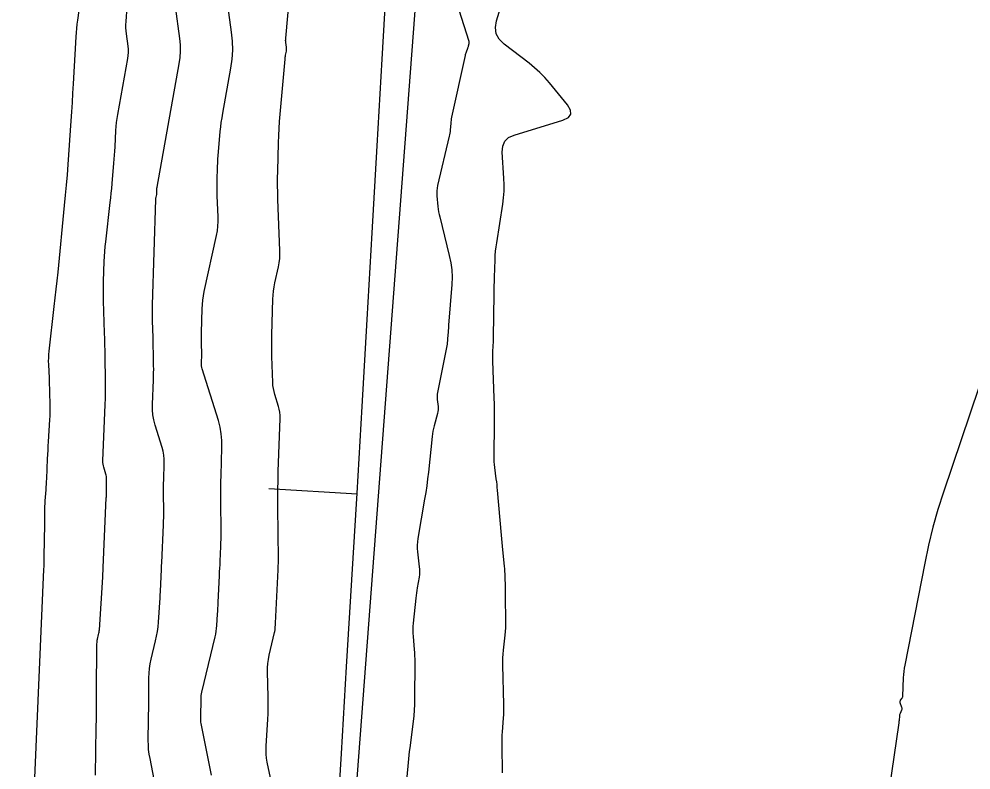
# Model space of a CAD drawing. Extents: x 1768942 to 1774819, y 723037 to 732099.
# Drawn here: x 1770545.5 to 1770610.2, y 730771 to 730822.1 of the extents above; entities that cross this region are included whole.
import ezdxf

# ---------------------------------------------------------------- set-up
doc = ezdxf.new("R2010")
doc.units = 0
doc.layers.add('R_Contours', color=7, linetype='Continuous')
doc.layers.add('R_Horz Alg', color=7, linetype='Continuous')

msp = doc.modelspace()

# ---------------------------------------------------------------- linework, layer by layer
at = {"layer": 'R_Contours'}
for points in [[(1770558.595, 730770.642), (1770557.902, 730774.031), (1770557.882, 730774.14), (1770557.869, 730774.25), (1770557.862, 730774.361), (1770557.86, 730774.472), (1770557.867, 730774.917), (1770557.868, 730775.028), (1770557.869, 730775.139), (1770557.871, 730775.251), (1770557.872, 730775.362), (1770557.875, 730775.827), (1770557.879, 730775.941), (1770557.889, 730776.055), (1770557.906, 730776.167), (1770557.93, 730776.279), (1770558.826, 730780.041), (1770558.868, 730780.232), (1770558.901, 730780.425), (1770558.926, 730780.618), (1770558.943, 730780.813), (1770558.994, 730781.596), (1770559.007, 730781.791), (1770559.018, 730781.987), (1770559.029, 730782.183), (1770559.039, 730782.379), (1770559.127, 730784.21), (1770559.139, 730784.457), (1770559.151, 730784.705), (1770559.162, 730784.952), (1770559.173, 730785.199), (1770559.216, 730786.189), (1770559.226, 730786.436), (1770559.231, 730786.683), (1770559.234, 730786.931), (1770559.233, 730787.178), (1770559.21, 730789.279), (1770559.208, 730789.712), (1770559.211, 730790.144), (1770559.218, 730790.577), (1770559.231, 730791.009), (1770559.297, 730792.935), (1770559.294, 730793.398), (1770559.252, 730793.855), (1770559.171, 730794.307), (1770559.051, 730794.754), (1770557.951, 730798.269), (1770557.923, 730798.374), (1770557.905, 730798.48), (1770557.895, 730798.587), (1770557.895, 730798.696), (1770557.916, 730799.204), (1770557.918, 730799.277), (1770557.92, 730799.35), (1770557.92, 730799.423), (1770557.919, 730799.496), (1770557.914, 730799.788), (1770557.913, 730799.861), (1770557.911, 730799.934), (1770557.91, 730800.007), (1770557.908, 730800.08), (1770557.897, 730800.426), (1770557.896, 730800.508), (1770557.895, 730800.59), (1770557.896, 730800.672), (1770557.898, 730800.755), (1770557.947, 730802.366), (1770557.963, 730802.662), (1770557.992, 730802.955), (1770558.035, 730803.247), (1770558.092, 730803.537), (1770558.926, 730807.345), (1770558.984, 730807.66), (1770559.022, 730807.977), (1770559.04, 730808.295), (1770559.037, 730808.615), (1770558.98, 730810.043), (1770558.972, 730810.293), (1770558.968, 730810.542), (1770558.969, 730810.791), (1770558.974, 730811.041), (1770559.002, 730812.039), (1770559.011, 730812.288), (1770559.023, 730812.537), (1770559.04, 730812.786), (1770559.06, 730813.035), (1770559.183, 730814.416), (1770559.214, 730814.729), (1770559.252, 730815.04), (1770559.298, 730815.351), (1770559.35, 730815.661), (1770559.901, 730818.725), (1770559.987, 730819.339), (1770560.024, 730819.954), (1770560.013, 730820.57), (1770559.953, 730821.188), (1770559.408, 730825.207)], [(1770574.72, 730824.845), (1770576.08, 730820.558), (1770576.09, 730820.517), (1770576.094, 730820.475), (1770576.092, 730820.433), (1770576.084, 730820.391), (1770576.04, 730820.223), (1770576.028, 730820.181), (1770576.016, 730820.139), (1770576.002, 730820.098), (1770575.987, 730820.057), (1770575.894, 730819.811), (1770575.874, 730819.756), (1770575.856, 730819.7), (1770575.841, 730819.644), (1770575.827, 730819.587), (1770574.911, 730815.392), (1770574.889, 730815.285), (1770574.872, 730815.178), (1770574.858, 730815.07), (1770574.848, 730814.962), (1770574.815, 730814.527), (1770574.804, 730814.419), (1770574.79, 730814.311), (1770574.771, 730814.204), (1770574.748, 730814.097), (1770573.956, 730810.748), (1770573.922, 730810.572), (1770573.903, 730810.394), (1770573.898, 730810.216), (1770573.909, 730810.037), (1770573.982, 730809.317), (1770574.003, 730809.138), (1770574.031, 730808.96), (1770574.065, 730808.783), (1770574.105, 730808.607), (1770574.757, 730805.984), (1770574.858, 730805.496), (1770574.919, 730805.005), (1770574.94, 730804.511), (1770574.921, 730804.013), (1770574.708, 730801.253), (1770574.699, 730801.135), (1770574.69, 730801.017), (1770574.682, 730800.899), (1770574.674, 730800.781), (1770574.642, 730800.308), (1770574.632, 730800.19), (1770574.618, 730800.073), (1770574.601, 730799.956), (1770574.58, 730799.84), (1770573.959, 730796.666), (1770573.941, 730796.548), (1770573.931, 730796.43), (1770573.93, 730796.312), (1770573.939, 730796.193), (1770573.99, 730795.716), (1770573.997, 730795.598), (1770573.993, 730795.48), (1770573.978, 730795.363), (1770573.952, 730795.247), (1770573.719, 730794.398), (1770573.673, 730794.218), (1770573.635, 730794.035), (1770573.605, 730793.852), (1770573.582, 730793.667), (1770573.335, 730791.249), (1770573.283, 730790.785), (1770573.223, 730790.322), (1770573.155, 730789.86), (1770573.079, 730789.399), (1770572.614, 730786.724), (1770572.583, 730786.498), (1770572.569, 730786.272), (1770572.571, 730786.046), (1770572.59, 730785.819), (1770572.712, 730784.816), (1770572.727, 730784.636), (1770572.73, 730784.457), (1770572.72, 730784.278), (1770572.696, 730784.1), (1770572.578, 730783.386), (1770572.549, 730783.207), (1770572.524, 730783.028), (1770572.501, 730782.849), (1770572.481, 730782.669), (1770572.302, 730780.965), (1770572.284, 730780.743), (1770572.276, 730780.522), (1770572.279, 730780.3), (1770572.293, 730780.078), (1770572.367, 730779.191), (1770572.383, 730778.97), (1770572.394, 730778.748), (1770572.401, 730778.525), (1770572.402, 730778.303), (1770572.392, 730775.818), (1770572.385, 730775.433), (1770572.366, 730775.049), (1770572.334, 730774.666), (1770572.291, 730774.284), (1770572.06, 730772.483), (1770572.03, 730772.238), (1770572.002, 730771.992), (1770571.975, 730771.747), (1770571.951, 730771.501), (1770571.859, 730770.517)], [(1770550.699, 730770.633), (1770550.746, 730773.906), (1770550.754, 730774.475), (1770550.761, 730775.045), (1770550.767, 730775.614), (1770550.771, 730776.183), (1770550.796, 730779.572), (1770550.799, 730779.652), (1770550.806, 730779.733), (1770550.818, 730779.812), (1770550.835, 730779.891), (1770550.91, 730780.207), (1770550.927, 730780.286), (1770550.941, 730780.366), (1770550.951, 730780.446), (1770550.958, 730780.526), (1770551.191, 730784.096), (1770551.195, 730784.152), (1770551.198, 730784.208), (1770551.201, 730784.264), (1770551.204, 730784.321), (1770551.215, 730784.545), (1770551.218, 730784.602), (1770551.22, 730784.658), (1770551.223, 730784.714), (1770551.225, 730784.77), (1770551.432, 730789.493), (1770551.435, 730789.571), (1770551.437, 730789.65), (1770551.438, 730789.728), (1770551.437, 730789.807), (1770551.434, 730790.121), (1770551.434, 730790.199), (1770551.434, 730790.278), (1770551.435, 730790.356), (1770551.438, 730790.435), (1770551.45, 730790.784), (1770551.449, 730790.868), (1770551.441, 730790.951), (1770551.427, 730791.033), (1770551.405, 730791.114), (1770551.259, 730791.581), (1770551.231, 730791.686), (1770551.212, 730791.792), (1770551.203, 730791.9), (1770551.203, 730792.009), (1770551.361, 730795.843), (1770551.374, 730796.25), (1770551.382, 730796.657), (1770551.384, 730797.064), (1770551.38, 730797.472), (1770551.351, 730799.1), (1770551.343, 730799.508), (1770551.335, 730799.915), (1770551.324, 730800.322), (1770551.313, 730800.729), (1770551.25, 730802.911), (1770551.242, 730803.245), (1770551.24, 730803.58), (1770551.243, 730803.914), (1770551.25, 730804.249), (1770551.291, 730805.587), (1770551.305, 730805.922), (1770551.326, 730806.255), (1770551.354, 730806.589), (1770551.388, 730806.922), (1770551.694, 730809.583), (1770551.73, 730809.905), (1770551.764, 730810.228), (1770551.795, 730810.551), (1770551.825, 730810.874), (1770551.946, 730812.258), (1770551.969, 730812.535), (1770551.99, 730812.813), (1770552.008, 730813.091), (1770552.024, 730813.369), (1770552.081, 730814.481), (1770552.1, 730814.758), (1770552.127, 730815.035), (1770552.164, 730815.31), (1770552.209, 730815.585), (1770552.892, 730819.388), (1770552.921, 730819.595), (1770552.934, 730819.803), (1770552.93, 730820.012), (1770552.91, 730820.221), (1770552.797, 730821.056), (1770552.774, 730821.265), (1770552.762, 730821.475), (1770552.76, 730821.685), (1770552.77, 730821.895), (1770552.913, 730823.931)], [(1770578.376, 730770.804), (1770578.348, 730772.653), (1770578.347, 730772.887), (1770578.351, 730773.12), (1770578.36, 730773.353), (1770578.375, 730773.586), (1770578.444, 730774.518), (1770578.458, 730774.751), (1770578.466, 730774.985), (1770578.468, 730775.218), (1770578.465, 730775.452), (1770578.391, 730778.106), (1770578.389, 730778.363), (1770578.396, 730778.619), (1770578.412, 730778.874), (1770578.437, 730779.129), (1770578.556, 730780.149), (1770578.582, 730780.404), (1770578.599, 730780.66), (1770578.608, 730780.916), (1770578.608, 730781.172), (1770578.586, 730782.729), (1770578.584, 730782.906), (1770578.58, 730783.083), (1770578.576, 730783.26), (1770578.572, 730783.437), (1770578.553, 730784.145), (1770578.547, 730784.322), (1770578.537, 730784.498), (1770578.524, 730784.675), (1770578.508, 730784.851), (1770578.392, 730785.973), (1770578.367, 730786.219), (1770578.344, 730786.465), (1770578.321, 730786.711), (1770578.299, 730786.957), (1770578.037, 730790.015), (1770578.019, 730790.21), (1770577.999, 730790.404), (1770577.977, 730790.598), (1770577.952, 730790.793), (1770577.85, 730791.568), (1770577.828, 730791.762), (1770577.813, 730791.957), (1770577.805, 730792.152), (1770577.804, 730792.347), (1770577.835, 730794.566), (1770577.838, 730795.001), (1770577.836, 730795.436), (1770577.828, 730795.871), (1770577.815, 730796.305), (1770577.724, 730798.806), (1770577.72, 730798.942), (1770577.719, 730799.079), (1770577.721, 730799.216), (1770577.726, 730799.353), (1770577.749, 730799.9), (1770577.754, 730800.036), (1770577.759, 730800.173), (1770577.762, 730800.31), (1770577.765, 730800.447), (1770577.806, 730803.342), (1770577.811, 730803.635), (1770577.817, 730803.929), (1770577.824, 730804.222), (1770577.832, 730804.515), (1770577.869, 730805.689), (1770577.882, 730805.982), (1770577.905, 730806.274), (1770577.937, 730806.565), (1770577.977, 730806.855), (1770578.387, 730809.473), (1770578.444, 730809.914), (1770578.476, 730810.356), (1770578.485, 730810.799), (1770578.47, 730811.244), (1770578.361, 730813.023), (1770578.39, 730813.429), (1770578.533, 730813.756), (1770578.789, 730814.005), (1770579.159, 730814.175), (1770582.486, 730815.194), (1770582.853, 730815.365), (1770583.026, 730815.594), (1770583.007, 730815.881), (1770582.795, 730816.225), (1770581.561, 730817.72), (1770581.243, 730818.084), (1770580.906, 730818.428), (1770580.55, 730818.753), (1770580.175, 730819.058), (1770578.476, 730820.365), (1770578.144, 730820.695), (1770577.948, 730821.069), (1770577.89, 730821.486), (1770577.968, 730821.948), (1770578.694, 730824.338)], [(1770549.667, 730823.488), (1770549.465, 730821.995), (1770549.43, 730821.713), (1770549.4, 730821.429), (1770549.375, 730821.145), (1770549.356, 730820.861), (1770549.174, 730817.656), (1770549.137, 730817.027), (1770549.098, 730816.398), (1770549.058, 730815.769), (1770549.015, 730815.14), (1770548.811, 730812.184), (1770548.76, 730811.482), (1770548.704, 730810.78), (1770548.642, 730810.079), (1770548.575, 730809.378), (1770548.124, 730804.856), (1770548.064, 730804.271), (1770548.003, 730803.686), (1770547.939, 730803.102), (1770547.873, 730802.518), (1770547.523, 730799.466), (1770547.502, 730799.24), (1770547.49, 730799.014), (1770547.486, 730798.787), (1770547.492, 730798.56), (1770547.535, 730797.651), (1770547.545, 730797.423), (1770547.553, 730797.196), (1770547.561, 730796.969), (1770547.567, 730796.741), (1770547.591, 730795.773), (1770547.595, 730795.536), (1770547.593, 730795.299), (1770547.586, 730795.062), (1770547.574, 730794.825), (1770547.482, 730793.318), (1770547.465, 730793.028), (1770547.449, 730792.739), (1770547.434, 730792.45), (1770547.42, 730792.16), (1770547.357, 730790.799), (1770547.348, 730790.611), (1770547.337, 730790.423), (1770547.325, 730790.236), (1770547.312, 730790.048), (1770547.257, 730789.297), (1770547.245, 730789.109), (1770547.236, 730788.921), (1770547.23, 730788.733), (1770547.227, 730788.545), (1770547.219, 730787.506), (1770547.217, 730787.27), (1770547.214, 730787.035), (1770547.211, 730786.799), (1770547.208, 730786.563), (1770547.193, 730785.585), (1770547.189, 730785.344), (1770547.183, 730785.102), (1770547.175, 730784.861), (1770547.165, 730784.62), (1770545.496, 730746.296)], [(1770562.6, 730770.444), (1770562.379, 730771.525), (1770562.333, 730771.796), (1770562.305, 730772.068), (1770562.295, 730772.341), (1770562.303, 730772.616), (1770562.415, 730774.433), (1770562.434, 730774.813), (1770562.445, 730775.192), (1770562.447, 730775.572), (1770562.44, 730775.952), (1770562.39, 730777.661), (1770562.391, 730777.945), (1770562.41, 730778.227), (1770562.449, 730778.508), (1770562.505, 730778.786), (1770562.878, 730780.347), (1770562.889, 730780.399), (1770562.898, 730780.451), (1770562.905, 730780.504), (1770562.909, 730780.557), (1770562.923, 730780.77), (1770562.927, 730780.823), (1770562.93, 730780.876), (1770562.933, 730780.93), (1770562.935, 730780.983), (1770563.111, 730784.61), (1770563.114, 730784.669), (1770563.117, 730784.728), (1770563.119, 730784.787), (1770563.122, 730784.846), (1770563.132, 730785.082), (1770563.135, 730785.141), (1770563.136, 730785.2), (1770563.137, 730785.259), (1770563.136, 730785.318), (1770563.099, 730788.859), (1770563.096, 730789.468), (1770563.099, 730790.078), (1770563.11, 730790.687), (1770563.128, 730791.297), (1770563.252, 730794.903), (1770563.25, 730795.111), (1770563.231, 730795.317), (1770563.195, 730795.521), (1770563.141, 730795.722), (1770562.891, 730796.522), (1770562.835, 730796.723), (1770562.794, 730796.926), (1770562.766, 730797.132), (1770562.752, 730797.34), (1770562.694, 730799.119), (1770562.685, 730799.485), (1770562.682, 730799.851), (1770562.684, 730800.218), (1770562.692, 730800.584), (1770562.763, 730803.006), (1770562.777, 730803.286), (1770562.805, 730803.566), (1770562.846, 730803.843), (1770562.9, 730804.119), (1770563.141, 730805.221), (1770563.192, 730805.497), (1770563.225, 730805.774), (1770563.241, 730806.054), (1770563.239, 730806.334), (1770563.1, 730809.787), (1770563.084, 730810.271), (1770563.077, 730810.755), (1770563.078, 730811.239), (1770563.088, 730811.723), (1770563.142, 730813.66), (1770563.159, 730814.144), (1770563.184, 730814.627), (1770563.216, 730815.11), (1770563.255, 730815.593), (1770563.589, 730819.351), (1770563.596, 730819.419), (1770563.604, 730819.487), (1770563.614, 730819.554), (1770563.626, 730819.622), (1770563.674, 730819.892), (1770563.684, 730819.959), (1770563.688, 730820.027), (1770563.686, 730820.094), (1770563.68, 730820.162), (1770563.639, 730820.467), (1770563.631, 730820.54), (1770563.627, 730820.614), (1770563.628, 730820.687), (1770563.632, 730820.761), (1770563.92, 730823.831)], [(1770554.693, 730770.335), (1770554.402, 730771.758), (1770554.348, 730772.065), (1770554.31, 730772.373), (1770554.29, 730772.683), (1770554.286, 730772.994), (1770554.307, 730774.412), (1770554.311, 730774.752), (1770554.315, 730775.092), (1770554.319, 730775.432), (1770554.321, 730775.773), (1770554.332, 730777.253), (1770554.343, 730777.573), (1770554.373, 730777.891), (1770554.42, 730778.206), (1770554.486, 730778.52), (1770554.783, 730779.769), (1770554.851, 730780.082), (1770554.906, 730780.397), (1770554.947, 730780.715), (1770554.974, 730781.034), (1770555.083, 730782.702), (1770555.096, 730782.9), (1770555.108, 730783.098), (1770555.118, 730783.296), (1770555.128, 730783.494), (1770555.167, 730784.285), (1770555.176, 730784.483), (1770555.186, 730784.681), (1770555.195, 730784.879), (1770555.203, 730785.077), (1770555.316, 730787.656), (1770555.326, 730787.911), (1770555.332, 730788.167), (1770555.334, 730788.422), (1770555.333, 730788.678), (1770555.322, 730789.7), (1770555.321, 730789.956), (1770555.322, 730790.211), (1770555.327, 730790.467), (1770555.334, 730790.722), (1770555.373, 730791.86), (1770555.372, 730792.133), (1770555.347, 730792.403), (1770555.299, 730792.67), (1770555.228, 730792.934), (1770554.753, 730794.453), (1770554.662, 730794.795), (1770554.6, 730795.142), (1770554.57, 730795.492), (1770554.569, 730795.847), (1770554.638, 730797.524), (1770554.646, 730797.764), (1770554.651, 730798.004), (1770554.652, 730798.244), (1770554.65, 730798.484), (1770554.633, 730799.444), (1770554.628, 730799.684), (1770554.623, 730799.924), (1770554.617, 730800.164), (1770554.61, 730800.404), (1770554.577, 730801.545), (1770554.571, 730801.815), (1770554.569, 730802.085), (1770554.572, 730802.355), (1770554.578, 730802.625), (1770554.797, 730809.799), (1770554.799, 730809.838), (1770554.803, 730809.875), (1770554.809, 730809.913), (1770554.816, 730809.951), (1770554.857, 730810.138), (1770554.86, 730810.157), (1770554.863, 730810.176), (1770554.864, 730810.195), (1770554.864, 730810.214), (1770554.86, 730810.299), (1770554.86, 730810.314), (1770554.86, 730810.329), (1770554.86, 730810.344), (1770554.86, 730810.359), (1770554.862, 730810.418), (1770554.862, 730810.433), (1770554.863, 730810.448), (1770554.864, 730810.463), (1770554.865, 730810.478), (1770554.872, 730810.56), (1770554.874, 730810.579), (1770554.876, 730810.597), (1770554.879, 730810.616), (1770554.882, 730810.634), (1770556.389, 730819.017), (1770556.45, 730819.447), (1770556.476, 730819.879), (1770556.468, 730820.311), (1770556.426, 730820.744), (1770556.129, 730822.934)], [(1770610.761, 730797.009), (1770608.364, 730789.896), (1770607.984, 730788.704), (1770607.644, 730787.502), (1770607.345, 730786.289), (1770607.085, 730785.066), (1770605.73, 730778.126), (1770605.692, 730777.909), (1770605.662, 730777.692), (1770605.641, 730777.473), (1770605.628, 730777.253), (1770605.581, 730776.018), (1770605.577, 730775.976), (1770605.566, 730775.936), (1770605.549, 730775.898), (1770605.527, 730775.863), (1770605.425, 730775.725), (1770605.404, 730775.69), (1770605.394, 730775.653), (1770605.393, 730775.615), (1770605.401, 730775.575), (1770605.507, 730775.263), (1770605.52, 730775.209), (1770605.524, 730775.156), (1770605.517, 730775.103), (1770605.5, 730775.05), (1770605.41, 730774.836), (1770605.391, 730774.785), (1770605.376, 730774.733), (1770605.365, 730774.679), (1770605.359, 730774.624), (1770605.341, 730774.404), (1770605.336, 730774.349), (1770605.33, 730774.294), (1770605.324, 730774.24), (1770605.316, 730774.185), (1770604.019, 730765.163)]]:
    msp.add_lwpolyline(points, dxfattribs=at)
at = {"layer": 'R_Horz Alg'}
msp.add_line((1770556.177, 730606.87), (1770584.608, 730984.478), dxfattribs=at)
msp.add_lwpolyline([(1770562.489, 730790.136), (1770568.479, 730789.782)], dxfattribs=at)
msp.add_arc((1759129.36, 731467.219), 11459.16, 355.6942048, 359.4795914, dxfattribs=at)

doc.saveas('drawing.dxf')
